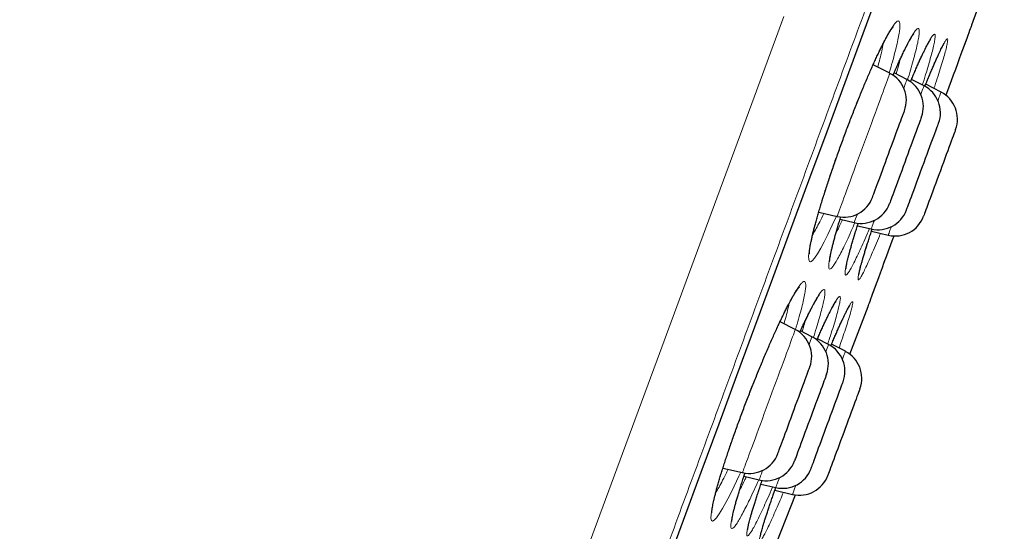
# Model space of a CAD drawing. Header units: millimetres. Extents: x 8 to 969, y 12 to 960.
# Tile 344 of 350: x 700 to 717, y 799 to 807. Entities that reach past the tile are written whole.
import ezdxf

# ---------------------------------------------------------------- set-up
doc = ezdxf.new("R2010")
doc.units = ezdxf.units.MM

msp = doc.modelspace()

# ---------------------------------------------------------------- linework, layer by layer
at = {"color": 7, "linetype": 'Continuous', "lineweight": 30}
for p, q in [((716.189, 807.022), (716.474, 807.817)), ((714.834, 806.222), (714.557, 806.364)), ((715.115, 806.118), (714.903, 806.228)), ((715.397, 806.014), (715.19, 806.121)), ((715.678, 805.91), (715.425, 806.041)), ((713.658, 803.929), (713.962, 803.858)), ((714.01, 803.809), (714.243, 803.754)), ((714.298, 803.703), (714.525, 803.65)), ((714.529, 803.611), (714.806, 803.546)), ((714.172, 801.579), (714.472, 802.369)), ((713.271, 801.986), (713.019, 802.116)), ((713.546, 801.866), (713.357, 801.963)), ((713.82, 801.741), (713.637, 801.835)), ((714.098, 801.627), (713.869, 801.744)), ((712.076, 799.698), (712.399, 799.622)), ((712.423, 799.561), (712.674, 799.502)), ((712.704, 799.434), (712.948, 799.376)), ((712.933, 799.331), (713.226, 799.262))]:
    msp.add_line(p, q, dxfattribs=at)
at = {"color": 252, "linetype": 'Continuous', "lineweight": 0, "flags": 128}
for points in [[(711.13, 798.041), (711.421, 798.831), (711.714, 799.625), (712.009, 800.423), (712.304, 801.225), (712.601, 802.029), (712.899, 802.835), (713.197, 803.644), (713.495, 804.453), (713.794, 805.263), (714.093, 806.072), (714.391, 806.882), (714.689, 807.69)], [(705.201, 785.795), (705.631, 786.959), (706.073, 788.158), (706.52, 789.37), (706.978, 790.612), (707.447, 791.882), (707.925, 793.178), (708.42, 794.521), (708.924, 795.887), (709.435, 797.271), (709.951, 798.671), (710.473, 800.086), (710.989, 801.485), (711.509, 802.893), (712.03, 804.305), (712.552, 805.721), (713.083, 807.162)], [(715.759, 805.858), (715.789, 805.939), (715.828, 806.043), (715.864, 806.143), (715.9, 806.238), (715.933, 806.329), (715.965, 806.416), (715.995, 806.498), (716.024, 806.574), (716.05, 806.645), (716.074, 806.71), (716.096, 806.77), (716.115, 806.823), (716.133, 806.871), (716.148, 806.912), (716.161, 806.947), (716.171, 806.975), (716.179, 806.997), (716.185, 807.012), (716.188, 807.02), (716.189, 807.022)], [(713.949, 803.861), (713.881, 803.711), (713.809, 803.559), (713.748, 803.436), (713.691, 803.331), (713.637, 803.239), (713.59, 803.169), (713.552, 803.125), (713.523, 803.106), (713.503, 803.112), (713.492, 803.143), (713.491, 803.199), (713.499, 803.279), (713.517, 803.382), (713.544, 803.507), (713.58, 803.652), (713.624, 803.815), (713.676, 803.994), (713.736, 804.188), (713.801, 804.392), (713.873, 804.606), (713.949, 804.826), (714.028, 805.048), (714.111, 805.272), (714.195, 805.493), (714.28, 805.709), (714.364, 805.917), (714.446, 806.115), (714.526, 806.3), (714.587, 806.434), (714.644, 806.558), (714.699, 806.672), (714.75, 806.772), (714.75, 806.772)], [(714.398, 805.04), (714.431, 805.129), (714.463, 805.218), (714.496, 805.306), (714.528, 805.392), (714.559, 805.477), (714.589, 805.558), (714.618, 805.637), (714.646, 805.713), (714.672, 805.784), (714.697, 805.852), (714.72, 805.914), (714.741, 805.972), (714.761, 806.024), (714.778, 806.071), (714.793, 806.112), (714.806, 806.146), (714.816, 806.175), (714.824, 806.196), (714.83, 806.211), (714.833, 806.22), (714.834, 806.222)], [(715.115, 806.118), (715.115, 806.118), (715.113, 806.113), (715.109, 806.101), (715.102, 806.082), (715.093, 806.057), (715.081, 806.026), (715.067, 805.988), (715.063, 805.977)], [(715.345, 805.873), (715.356, 805.904), (715.369, 805.939), (715.379, 805.967), (715.387, 805.989), (715.393, 806.004), (715.396, 806.012), (715.397, 806.014)], [(715.678, 805.91), (715.678, 805.91), (715.676, 805.905), (715.672, 805.893), (715.665, 805.875), (715.656, 805.85), (715.644, 805.818), (715.63, 805.781), (715.626, 805.769)], [(713.962, 803.858), (713.962, 803.86), (713.965, 803.868), (713.971, 803.883), (713.979, 803.905), (713.989, 803.933), (714.002, 803.968), (714.017, 804.009), (714.035, 804.055), (714.054, 804.108), (714.075, 804.165), (714.098, 804.228), (714.123, 804.295), (714.149, 804.367), (714.177, 804.442), (714.206, 804.521), (714.237, 804.603), (714.268, 804.687), (714.299, 804.774), (714.332, 804.862), (714.365, 804.95), (714.398, 805.04)], [(714.295, 803.895), (714.291, 803.884), (714.277, 803.846), (714.265, 803.815), (714.256, 803.79), (714.249, 803.771), (714.245, 803.759), (714.243, 803.754), (714.243, 803.754)], [(714.525, 803.65), (714.525, 803.652), (714.528, 803.66), (714.534, 803.676), (714.542, 803.697), (714.552, 803.726), (714.565, 803.76), (714.577, 803.791)], [(714.858, 803.687), (714.854, 803.676), (714.84, 803.638), (714.828, 803.607), (714.819, 803.582), (714.812, 803.563), (714.808, 803.552), (714.806, 803.546), (714.806, 803.546)], [(714.472, 802.369), (714.473, 802.371), (714.476, 802.38), (714.482, 802.395), (714.49, 802.416), (714.5, 802.445), (714.513, 802.479), (714.528, 802.521), (714.546, 802.568), (714.566, 802.622), (714.587, 802.681), (714.612, 802.746), (714.638, 802.817), (714.666, 802.894), (714.696, 802.975), (714.728, 803.062), (714.762, 803.153), (714.797, 803.249), (714.834, 803.349), (714.872, 803.452), (714.902, 803.533)], [(712.369, 799.629), (712.339, 799.563), (712.261, 799.397), (712.188, 799.25), (712.126, 799.13), (712.069, 799.029), (712.015, 798.941), (711.969, 798.877), (711.932, 798.837), (711.904, 798.822), (711.886, 798.833), (711.877, 798.868), (711.879, 798.928), (711.891, 799.012), (711.912, 799.118), (711.943, 799.246), (711.982, 799.393), (712.031, 799.558), (712.087, 799.739), (712.151, 799.934), (712.221, 800.139), (712.296, 800.352), (712.377, 800.571), (712.46, 800.793), (712.546, 801.015), (712.634, 801.234), (712.722, 801.448), (712.809, 801.653), (712.894, 801.848), (712.976, 802.029), (713.038, 802.161), (713.097, 802.282), (713.153, 802.393), (713.204, 802.49), (713.204, 802.49)], [(712.759, 800.599), (712.792, 800.687), (712.825, 800.777), (712.858, 800.866), (712.891, 800.955), (712.923, 801.043), (712.955, 801.13), (712.987, 801.215), (713.017, 801.298), (713.047, 801.378), (713.075, 801.454), (713.102, 801.527), (713.127, 801.596), (713.151, 801.66), (713.173, 801.719), (713.193, 801.773), (713.21, 801.821), (713.226, 801.864), (713.24, 801.901), (713.251, 801.931), (713.26, 801.955), (713.266, 801.972), (713.27, 801.982), (713.271, 801.986), (713.271, 801.986)], [(713.776, 801.621), (713.787, 801.65), (713.798, 801.681), (713.807, 801.706), (713.814, 801.724), (713.818, 801.736), (713.82, 801.74), (713.82, 801.741)], [(714.098, 801.627), (714.097, 801.624), (714.094, 801.615), (714.088, 801.599), (714.079, 801.576), (714.069, 801.547), (714.056, 801.512), (714.05, 801.496)], [(712.399, 799.622), (712.399, 799.623), (712.402, 799.629), (712.406, 799.642), (712.414, 799.662), (712.423, 799.688), (712.436, 799.721), (712.45, 799.76), (712.466, 799.805), (712.485, 799.855), (712.506, 799.911), (712.528, 799.973), (712.553, 800.038), (712.579, 800.109), (712.606, 800.183), (712.635, 800.261), (712.665, 800.342), (712.695, 800.425), (712.727, 800.511), (712.759, 800.599)], [(712.732, 799.659), (712.726, 799.641), (712.711, 799.602), (712.699, 799.569), (712.689, 799.542), (712.682, 799.522), (712.677, 799.509), (712.675, 799.502), (712.674, 799.502)], [(712.948, 799.376), (712.948, 799.377), (712.95, 799.382), (712.955, 799.394), (712.961, 799.413), (712.971, 799.438), (712.982, 799.47), (712.997, 799.508), (713.008, 799.539)], [(713.281, 799.414), (713.28, 799.409), (713.265, 799.369), (713.252, 799.335), (713.242, 799.307), (713.234, 799.286), (713.229, 799.272), (713.226, 799.264), (713.226, 799.262)]]:
    msp.add_lwpolyline(points, dxfattribs=at)
at = {"color": 7, "linetype": 'Continuous', "lineweight": 30, "flags": 128}
for points in [[(711.133, 798.045), (711.424, 798.835), (711.717, 799.629), (712.011, 800.426), (712.306, 801.227), (712.603, 802.031), (712.9, 802.837), (713.198, 803.644), (713.496, 804.453), (713.795, 805.262), (714.094, 806.071), (714.392, 806.88), (714.69, 807.688)], [(715.759, 805.858), (715.772, 805.893), (715.811, 805.999), (715.849, 806.101), (715.885, 806.199), (715.92, 806.293), (715.953, 806.382), (715.984, 806.466), (716.013, 806.544), (716.04, 806.618), (716.065, 806.686), (716.088, 806.747), (716.108, 806.803), (716.126, 806.853), (716.142, 806.896), (716.156, 806.933), (716.167, 806.964), (716.176, 806.987), (716.182, 807.004), (716.186, 807.015), (716.187, 807.018)], [(714.81, 804.888), (714.835, 804.957), (714.86, 805.025), (714.885, 805.093), (714.909, 805.158), (714.932, 805.221), (714.954, 805.28), (714.975, 805.336), (714.994, 805.388), (715.012, 805.435), (715.027, 805.477), (715.041, 805.514), (715.052, 805.545), (715.061, 805.569), (715.068, 805.587), (715.072, 805.599), (715.074, 805.604), (715.074, 805.604)], [(715.355, 805.5), (715.355, 805.499), (715.352, 805.49), (715.346, 805.475), (715.338, 805.454), (715.328, 805.426), (715.316, 805.393), (715.301, 805.353), (715.285, 805.309), (715.266, 805.259), (715.246, 805.205), (715.225, 805.147), (715.202, 805.086), (715.179, 805.022), (715.154, 804.955), (715.129, 804.888), (715.104, 804.819), (715.078, 804.749), (715.053, 804.68), (715.028, 804.613), (715.003, 804.546), (714.98, 804.482), (714.957, 804.421), (714.936, 804.363), (714.916, 804.309), (714.898, 804.259), (714.881, 804.215), (714.867, 804.175), (714.854, 804.142), (714.844, 804.114), (714.836, 804.093), (714.831, 804.078), (714.827, 804.069), (714.827, 804.068)], [(715.372, 804.68), (715.398, 804.749), (715.423, 804.818), (715.448, 804.885), (715.472, 804.95), (715.495, 805.013), (715.517, 805.073), (715.538, 805.129), (715.557, 805.181), (715.575, 805.228), (715.59, 805.27), (715.603, 805.306), (715.615, 805.337), (715.624, 805.362), (715.631, 805.38), (715.635, 805.391), (715.637, 805.396), (715.637, 805.397)], [(715.918, 805.293), (715.918, 805.291), (715.914, 805.283), (715.909, 805.268), (715.901, 805.246), (715.891, 805.219), (715.878, 805.185), (715.864, 805.146), (715.848, 805.101), (715.829, 805.051), (715.809, 804.997), (715.788, 804.94), (715.765, 804.878), (715.742, 804.814), (715.717, 804.748), (715.692, 804.68), (715.667, 804.611), (715.641, 804.542), (715.616, 804.473), (715.591, 804.405), (715.566, 804.339), (715.543, 804.274), (715.52, 804.213), (715.499, 804.155), (715.479, 804.101), (715.46, 804.052), (715.444, 804.007), (715.429, 803.968), (715.417, 803.934), (715.407, 803.906), (715.399, 803.885), (715.393, 803.87), (715.39, 803.862), (715.39, 803.86)], [(714.545, 804.171), (714.545, 804.172), (714.547, 804.177), (714.552, 804.188), (714.558, 804.206), (714.567, 804.231), (714.579, 804.262), (714.592, 804.298), (714.608, 804.34), (714.625, 804.387), (714.644, 804.439), (714.665, 804.495), (714.687, 804.555), (714.71, 804.618), (714.734, 804.683), (714.759, 804.75), (714.784, 804.819), (714.81, 804.888)], [(715.108, 803.964), (715.108, 803.964), (715.11, 803.969), (715.114, 803.981), (715.121, 803.999), (715.13, 804.023), (715.142, 804.054), (715.155, 804.091), (715.17, 804.133), (715.188, 804.18), (715.207, 804.232), (715.228, 804.288), (715.25, 804.347), (715.273, 804.41), (715.297, 804.475), (715.322, 804.543), (715.347, 804.611), (715.372, 804.68)], [(714.474, 802.373), (714.475, 802.377), (714.479, 802.387), (714.485, 802.404), (714.494, 802.428), (714.505, 802.458), (714.519, 802.495), (714.535, 802.538), (714.553, 802.588), (714.574, 802.644), (714.597, 802.706), (714.622, 802.773), (714.649, 802.847), (714.678, 802.926), (714.709, 803.01), (714.741, 803.099), (714.776, 803.192), (714.812, 803.29), (714.85, 803.392), (714.889, 803.498), (714.902, 803.533)], [(713.201, 800.528), (713.226, 800.596), (713.252, 800.665), (713.277, 800.735), (713.303, 800.803), (713.327, 800.87), (713.351, 800.935), (713.374, 800.997), (713.396, 801.056), (713.416, 801.111), (713.435, 801.162), (713.452, 801.208), (713.467, 801.249), (713.48, 801.285), (713.491, 801.314), (713.5, 801.337), (713.506, 801.354), (713.51, 801.365), (713.511, 801.368), (713.511, 801.368)], [(713.787, 801.248), (713.786, 801.245), (713.782, 801.236), (713.776, 801.22), (713.768, 801.197), (713.757, 801.169), (713.745, 801.134), (713.73, 801.094), (713.713, 801.048), (713.694, 800.998), (713.674, 800.943), (713.653, 800.885), (713.63, 800.823), (713.606, 800.759), (713.581, 800.692), (713.556, 800.624), (713.531, 800.555), (713.505, 800.486), (713.48, 800.417), (713.455, 800.349), (713.431, 800.283), (713.407, 800.219), (713.385, 800.159), (713.364, 800.101), (713.344, 800.048), (713.326, 799.999), (713.31, 799.955), (713.296, 799.917), (713.284, 799.884), (713.274, 799.858), (713.266, 799.837), (713.261, 799.824), (713.258, 799.816), (713.258, 799.815)], [(713.728, 800.221), (713.753, 800.289), (713.778, 800.357), (713.803, 800.427), (713.829, 800.496), (713.854, 800.564), (713.879, 800.631), (713.902, 800.695), (713.925, 800.757), (713.947, 800.816), (713.967, 800.871), (713.986, 800.921), (714.003, 800.967), (714.018, 801.007), (714.03, 801.042), (714.041, 801.071), (714.05, 801.094), (714.056, 801.11), (714.059, 801.12), (714.06, 801.123)], [(714.338, 801.009), (714.338, 801.009), (714.336, 801.003), (714.331, 800.99), (714.324, 800.972), (714.315, 800.946), (714.303, 800.915), (714.29, 800.878), (714.274, 800.835), (714.256, 800.787), (714.237, 800.735), (714.216, 800.679), (714.194, 800.619), (714.171, 800.556), (714.147, 800.49), (714.122, 800.423), (714.096, 800.354), (714.071, 800.285), (714.045, 800.216), (714.02, 800.147), (713.995, 800.08), (713.971, 800.015), (713.948, 799.953), (713.926, 799.894), (713.906, 799.838), (713.887, 799.787), (713.87, 799.74), (713.855, 799.699), (713.841, 799.663), (713.83, 799.633), (713.821, 799.609), (713.815, 799.591), (713.811, 799.58), (713.809, 799.576), (713.809, 799.576)], [(712.983, 799.936), (712.983, 799.936), (712.985, 799.943), (712.99, 799.955), (712.997, 799.975), (713.007, 800.001), (713.018, 800.033), (713.032, 800.07), (713.048, 800.113), (713.066, 800.161), (713.085, 800.214), (713.106, 800.271), (713.129, 800.331), (713.152, 800.394), (713.176, 800.46), (713.201, 800.528)], [(713.532, 799.69), (713.532, 799.691), (713.535, 799.698), (713.54, 799.712), (713.547, 799.732), (713.557, 799.758), (713.569, 799.79), (713.583, 799.829), (713.599, 799.872), (713.617, 799.921), (713.636, 799.974), (713.657, 800.031), (713.68, 800.092), (713.703, 800.155), (713.728, 800.221)], [(712.722, 797.852), (712.884, 798.261), (713.274, 799.254)]]:
    msp.add_lwpolyline(points, dxfattribs=at)
at = {"color": 7, "linetype": 'Continuous', "lineweight": 30}
for centre, start, end in [((715.718, 807.191), 339.7512, 340.2248), ((714.605, 805.777), 339.7512, 62.7512), ((714.886, 805.674), 339.7512, 62.7512), ((715.168, 805.57), 339.7512, 62.7512), ((715.449, 805.466), 339.7512, 62.7512), ((714.076, 804.344), 256.7512, 339.7512), ((714.358, 804.241), 256.7512, 339.7512), ((714.639, 804.137), 256.7512, 339.7512), ((714.921, 804.033), 256.7512, 339.7512), ((714.005, 802.546), 339.2777, 339.7512), ((713.042, 801.542), 339.7512, 62.7512), ((713.318, 801.421), 339.7512, 62.7512), ((713.591, 801.296), 339.7512, 62.7512), ((713.869, 801.182), 339.7512, 62.7512), ((712.514, 800.109), 256.7512, 339.7512), ((712.789, 799.988), 256.7512, 339.7512), ((713.063, 799.863), 256.7512, 339.7512), ((713.34, 799.749), 256.7512, 339.7512)]:
    msp.add_arc(centre, 0.5, start, end, dxfattribs=at)
at = {"color": 252, "linetype": 'Continuous', "lineweight": 0}
msp.add_arc((642.137, 828.141), 76.09, 339.69913, 339.79901, dxfattribs=at)
for points, knots in [([(700.908, 845.687), (700.905, 845.681), (700.901, 845.669), (700.866, 845.575), (700.811, 845.424), (700.732, 845.212), (700.633, 844.942), (700.512, 844.616), (700.372, 844.235), (700.211, 843.798), (700.028, 843.303), (699.824, 842.75), (699.598, 842.138), (699.353, 841.473), (699.088, 840.755), (698.806, 839.99), (698.508, 839.181), (698.194, 838.331), (697.864, 837.436), (697.516, 836.492), (697.15, 835.5), (696.766, 834.461), (696.369, 833.383), (695.957, 832.268), (695.536, 831.125), (695.105, 829.957), (694.666, 828.767), (694.217, 827.55), (693.756, 826.301), (693.284, 825.021), (692.801, 823.713), (692.312, 822.386), (691.817, 821.044), (691.32, 819.697), (690.822, 818.348), (690.325, 816.999), (689.825, 815.645), (689.322, 814.281), (688.816, 812.908), (688.307, 811.53), (687.801, 810.157), (687.297, 808.792), (686.801, 807.446), (686.312, 806.12), (685.831, 804.818), (685.358, 803.534), (684.888, 802.262), (684.425, 801.005), (683.968, 799.767), (683.521, 798.557), (683.086, 797.377), (682.665, 796.236), (682.26, 795.137), (681.87, 794.08), (681.494, 793.06), (681.13, 792.075), (680.78, 791.125), (680.444, 790.215), (680.126, 789.351), (679.825, 788.536), (679.544, 787.775), (679.284, 787.069), (679.043, 786.417), (678.822, 785.818), (678.62, 785.269), (678.436, 784.771), (678.273, 784.328), (678.131, 783.943), (678.01, 783.616), (677.912, 783.35), (677.836, 783.145), (677.782, 782.999), (677.75, 782.911), (677.743, 782.891), (677.743, 782.891), (677.743, 782.891)], [0, 0, 0, 0, 0.014, 0.028, 0.0419999, 0.0559999, 0.0699998, 0.0837499, 0.0974999, 0.1112499, 0.1249999, 0.1389999, 0.1529999, 0.1669998, 0.1809998, 0.1949997, 0.2087498, 0.2224998, 0.2362498, 0.2499999, 0.2639998, 0.2779998, 0.2919997, 0.3059997, 0.3199996, 0.3337496, 0.3474997, 0.3612497, 0.3749997, 0.3889997, 0.4029997, 0.4169997, 0.4309996, 0.4449996, 0.4587496, 0.4724996, 0.4862496, 0.4999997, 0.5139997, 0.5279995, 0.5419995, 0.5559995, 0.5699995, 0.5837495, 0.5974995, 0.6112495, 0.6249995, 0.6389995, 0.6529995, 0.6669995, 0.6809995, 0.6949994, 0.7087493, 0.7224994, 0.7362494, 0.7499994, 0.7639994, 0.7779994, 0.7919994, 0.8059993, 0.8199993, 0.8337493, 0.8474993, 0.8612494, 0.8749993, 0.8889993, 0.9029993, 0.9169993, 0.9309992, 0.9449992, 0.9587492, 0.9724992, 0.9862492, 0.9999993, 1, 1, 1, 1]), ([(725.422, 837.075), (725.42, 837.069), (725.415, 837.058), (725.38, 836.962), (725.324, 836.809), (725.245, 836.595), (725.144, 836.322), (725.022, 835.991), (724.88, 835.606), (724.717, 835.163), (724.532, 834.662), (724.325, 834.103), (724.097, 833.484), (723.849, 832.81), (723.581, 832.083), (723.295, 831.309), (722.993, 830.491), (722.676, 829.63), (722.341, 828.724), (721.989, 827.769), (721.619, 826.765), (721.231, 825.713), (720.828, 824.622), (720.412, 823.494), (719.985, 822.337), (719.549, 821.155), (719.105, 819.951), (718.65, 818.719), (718.184, 817.454), (717.706, 816.159), (717.218, 814.835), (716.722, 813.493), (716.221, 812.134), (715.718, 810.771), (715.215, 809.405), (714.711, 808.04), (714.206, 806.67), (713.696, 805.289), (713.184, 803.9), (712.669, 802.505), (712.157, 801.115), (711.647, 799.734), (711.144, 798.371), (710.649, 797.03), (710.163, 795.712), (709.684, 794.412), (709.209, 793.125), (708.74, 791.853), (708.277, 790.6), (707.825, 789.375), (707.385, 788.18), (706.959, 787.026), (706.549, 785.913), (706.154, 784.843), (705.773, 783.812), (705.405, 782.814), (705.051, 781.853), (704.711, 780.932), (704.389, 780.058), (704.084, 779.233), (703.8, 778.462), (703.536, 777.748), (703.293, 777.089), (703.069, 776.482), (702.864, 775.926), (702.679, 775.423), (702.513, 774.974), (702.369, 774.584), (702.247, 774.253), (702.148, 773.984), (702.071, 773.776), (702.017, 773.629), (701.983, 773.537), (701.979, 773.525), (701.977, 773.52)], [0, 0, 0, 0, 0.014, 0.028, 0.042, 0.056, 0.0699999, 0.08375, 0.0975, 0.11125, 0.125, 0.139, 0.153, 0.167, 0.1809999, 0.1949999, 0.2087499, 0.2225, 0.23625, 0.25, 0.264, 0.278, 0.292, 0.306, 0.3199999, 0.33375, 0.3475, 0.36125, 0.375, 0.389, 0.4029999, 0.4169999, 0.4309999, 0.4449999, 0.4587499, 0.4725, 0.48625, 0.5, 0.5139999, 0.5279999, 0.542, 0.556, 0.5699999, 0.5837499, 0.5974999, 0.61125, 0.625, 0.639, 0.653, 0.6669999, 0.6809999, 0.6949999, 0.7087499, 0.7225, 0.73625, 0.75, 0.764, 0.778, 0.7919999, 0.8059999, 0.8199999, 0.8337499, 0.8475, 0.8612499, 0.875, 0.889, 0.903, 0.9169999, 0.9309999, 0.9449999, 0.9587499, 0.9724999, 0.98625, 1, 1, 1, 1]), ([(714.75, 806.772), (714.77, 806.809), (714.809, 806.883), (714.86, 806.967), (714.904, 807.032), (714.941, 807.074), (714.97, 807.091), (714.99, 807.084), (715, 807.051), (715, 806.993), (714.991, 806.911), (714.973, 806.806), (714.945, 806.68), (714.908, 806.533), (714.867, 806.383), (714.836, 806.275), (714.822, 806.228)], [0, 0, 0, 0, 0.07023, 0.140665, 0.210896, 0.28412, 0.357577, 0.430802, 0.503964, 0.577359, 0.650524, 0.723843, 0.797397, 0.870716, 0.943754, 1, 1, 1, 1]), ([(715.085, 806.628), (715.104, 806.666), (715.142, 806.743), (715.191, 806.831), (715.234, 806.901), (715.269, 806.946), (715.295, 806.968), (715.313, 806.964), (715.32, 806.935), (715.319, 806.881), (715.308, 806.803), (715.288, 806.702), (715.258, 806.579), (715.22, 806.436), (715.176, 806.281), (715.141, 806.167), (715.125, 806.113)], [0, 0, 0, 0, 0.069924, 0.140054, 0.209978, 0.28243, 0.355114, 0.427567, 0.499944, 0.572552, 0.644932, 0.71747, 0.790239, 0.862776, 0.93505, 1, 1, 1, 1]), ([(715.351, 806.492), (715.362, 806.514), (715.383, 806.56), (715.421, 806.638), (715.463, 806.72), (715.504, 806.794), (715.537, 806.844), (715.561, 806.869), (715.576, 806.869), (715.582, 806.845), (715.579, 806.794), (715.566, 806.72), (715.543, 806.622), (715.512, 806.502), (715.472, 806.362), (715.425, 806.205), (715.388, 806.087), (715.369, 806.028)], [0, 0, 0, 0, 0.037976, 0.075956, 0.146938, 0.218146, 0.289123, 0.360193, 0.431483, 0.502546, 0.573825, 0.645329, 0.716604, 0.787766, 0.859154, 0.930311, 1, 1, 1, 1]), ([(715.562, 806.366), (715.572, 806.391), (715.594, 806.44), (715.631, 806.524), (715.673, 806.613), (715.713, 806.695), (715.746, 806.753), (715.77, 806.787), (715.784, 806.795), (715.79, 806.779), (715.785, 806.737), (715.772, 806.671), (715.75, 806.581), (715.718, 806.468), (715.678, 806.335), (715.63, 806.181), (715.59, 806.058), (715.565, 805.983), (715.561, 805.971)], [0, 0, 0, 0, 0.038057, 0.076112, 0.145879, 0.215866, 0.285627, 0.35546, 0.425512, 0.495339, 0.565372, 0.63563, 0.70566, 0.775589, 0.845742, 0.915669, 0.985564, 1, 1, 1, 1]), ([(714.633, 806.325), (714.645, 806.371), (714.671, 806.468), (714.701, 806.594), (714.719, 806.679), (714.725, 806.715), (714.725, 806.718)], [0, 0, 0, 0, 0.297107, 0.62816, 0.960293, 1, 1, 1, 1]), ([(714.884, 806.188), (714.898, 806.221), (714.932, 806.299), (714.983, 806.412), (715.036, 806.528), (715.069, 806.595), (715.085, 806.628)], [0, 0, 0, 0, 0.192919, 0.462291, 0.731657, 1, 1, 1, 1]), ([(714.937, 806.21), (714.938, 806.211), (714.954, 806.266), (714.977, 806.35), (714.995, 806.422), (715.003, 806.452)], [0, 0, 0, 0, 0.0165057, 0.5923154, 1, 1, 1, 1]), ([(715.172, 806.08), (715.189, 806.121), (715.231, 806.22), (715.291, 806.359), (715.331, 806.448), (715.351, 806.492)], [0, 0, 0, 0, 0.266513, 0.633255, 1, 1, 1, 1]), ([(715.411, 806.006), (715.419, 806.027), (715.451, 806.105), (715.502, 806.228), (715.542, 806.32), (715.562, 806.366)], [0, 0, 0, 0, 0.152608, 0.576316, 1, 1, 1, 1]), ([(713.557, 803.551), (713.56, 803.556), (713.578, 803.585), (713.617, 803.657), (713.676, 803.771), (713.718, 803.857), (713.742, 803.909), (713.742, 803.909)], [0, 0, 0, 0, 0.053203, 0.358648, 0.664097, 0.993891, 1, 1, 1, 1]), ([(714.254, 803.754), (714.234, 803.707), (714.189, 803.603), (714.126, 803.464), (714.064, 803.334), (714.008, 803.223), (713.957, 803.129), (713.913, 803.056), (713.876, 803.008), (713.849, 802.985), (713.831, 802.987), (713.823, 803.013), (713.824, 803.066), (713.834, 803.142), (713.853, 803.242), (713.882, 803.364), (713.92, 803.505), (713.966, 803.666), (714.001, 803.783), (714.021, 803.849), (714.022, 803.851)], [0, 0, 0, 0, 0.047469, 0.10717, 0.162498, 0.217827, 0.277986, 0.338334, 0.398486, 0.458367, 0.518437, 0.578314, 0.638359, 0.698594, 0.758637, 0.818457, 0.878465, 0.938284, 0.998143, 1, 1, 1, 1]), ([(713.941, 803.572), (713.957, 803.605), (713.99, 803.673), (714.028, 803.756), (714.048, 803.8)], [0, 0, 0, 0, 0.472332, 1, 1, 1, 1]), ([(714.494, 803.657), (714.48, 803.622), (714.442, 803.531), (714.383, 803.398), (714.321, 803.259), (714.264, 803.139), (714.214, 803.04), (714.172, 802.965), (714.139, 802.913), (714.114, 802.887), (714.098, 802.885), (714.092, 802.909), (714.095, 802.957), (714.108, 803.031), (714.129, 803.127), (714.16, 803.245), (714.199, 803.384), (714.247, 803.543), (714.285, 803.665), (714.308, 803.737), (714.311, 803.746)], [0, 0, 0, 0, 0.035799, 0.092302, 0.152126, 0.212143, 0.27197, 0.331778, 0.391777, 0.451587, 0.511541, 0.571685, 0.631639, 0.691544, 0.75164, 0.811546, 0.871516, 0.931674, 0.991644, 1, 1, 1, 1]), ([(714.678, 803.576), (714.672, 803.562), (714.643, 803.49), (714.593, 803.372), (714.531, 803.226), (714.475, 803.099), (714.426, 802.992), (714.385, 802.909), (714.352, 802.849), (714.327, 802.814), (714.312, 802.804), (714.306, 802.82), (714.31, 802.86), (714.323, 802.925), (714.345, 803.013), (714.376, 803.124), (714.415, 803.256), (714.463, 803.409), (714.505, 803.541), (714.534, 803.626), (714.541, 803.649)], [0, 0, 0, 0, 0.014882, 0.071829, 0.132075, 0.192515, 0.252765, 0.312994, 0.373415, 0.433644, 0.493987, 0.554522, 0.614865, 0.675206, 0.735741, 0.796082, 0.856471, 0.917054, 0.977443, 1, 1, 1, 1]), ([(713.204, 802.49), (713.224, 802.525), (713.263, 802.596), (713.314, 802.676), (713.357, 802.736), (713.393, 802.773), (713.42, 802.786), (713.438, 802.774), (713.446, 802.737), (713.443, 802.675), (713.431, 802.59), (713.409, 802.482), (713.378, 802.352), (713.337, 802.203), (713.301, 802.079), (713.277, 802.001), (713.271, 801.985)], [0, 0, 0, 0, 0.072775, 0.145763, 0.218541, 0.294595, 0.370893, 0.446949, 0.522903, 0.599101, 0.675059, 0.751139, 0.827463, 0.903543, 0.979307, 1, 1, 1, 1]), ([(713.537, 802.34), (713.556, 802.377), (713.594, 802.45), (713.642, 802.533), (713.684, 802.598), (713.718, 802.638), (713.743, 802.655), (713.758, 802.647), (713.763, 802.613), (713.759, 802.555), (713.744, 802.473), (713.72, 802.368), (713.687, 802.242), (713.645, 802.096), (713.605, 801.965), (713.577, 801.878), (713.568, 801.852)], [0, 0, 0, 0, 0.072222, 0.144655, 0.216879, 0.291915, 0.36719, 0.442226, 0.517153, 0.592319, 0.667247, 0.742308, 0.817607, 0.892667, 0.967434, 1, 1, 1, 1]), ([(713.084, 802.082), (713.089, 802.1), (713.109, 802.169), (713.135, 802.271), (713.158, 802.364), (713.165, 802.406), (713.167, 802.414)], [0, 0, 0, 0, 0.131402, 0.512051, 0.893916, 1, 1, 1, 1]), ([(713.795, 802.182), (713.805, 802.204), (713.826, 802.247), (713.863, 802.321), (713.905, 802.4), (713.946, 802.47), (713.978, 802.516), (714, 802.536), (714.013, 802.532), (714.017, 802.504), (714.01, 802.449), (713.994, 802.372), (713.969, 802.271), (713.934, 802.148), (713.89, 802.005), (713.847, 801.871), (713.816, 801.78), (713.806, 801.748)], [0, 0, 0, 0, 0.0385762, 0.0771509, 0.1506068, 0.2242911, 0.2977401, 0.3712682, 0.4450261, 0.5185475, 0.5922641, 0.6662131, 0.7399275, 0.8134916, 0.8872909, 0.9608531, 1, 1, 1, 1]), ([(714.005, 802.057), (714.016, 802.08), (714.037, 802.126), (714.074, 802.206), (714.115, 802.29), (714.154, 802.366), (714.185, 802.419), (714.206, 802.446), (714.218, 802.449), (714.221, 802.428), (714.213, 802.38), (714.196, 802.309), (714.169, 802.214), (714.133, 802.098), (714.089, 801.96), (714.042, 801.821), (714.008, 801.721), (713.993, 801.68)], [0, 0, 0, 0, 0.038943, 0.077886, 0.150317, 0.222979, 0.295405, 0.367892, 0.440606, 0.513087, 0.585757, 0.658658, 0.731326, 0.803863, 0.876633, 0.949169, 1, 1, 1, 1]), ([(713.344, 801.936), (713.355, 801.96), (713.385, 802.028), (713.433, 802.131), (713.488, 802.243), (713.52, 802.308), (713.537, 802.34)], [0, 0, 0, 0, 0.149431, 0.43331, 0.717206, 1, 1, 1, 1]), ([(713.383, 801.95), (713.391, 801.976), (713.411, 802.042), (713.427, 802.098), (713.436, 802.133)], [0, 0, 0, 0, 0.388158, 1, 1, 1, 1]), ([(713.626, 801.811), (713.638, 801.841), (713.676, 801.926), (713.733, 802.052), (713.774, 802.139), (713.795, 802.182)], [0, 0, 0, 0, 0.204729, 0.602372, 1, 1, 1, 1]), ([(713.857, 801.716), (713.864, 801.733), (713.895, 801.807), (713.946, 801.923), (713.986, 802.012), (714.005, 802.057)], [0, 0, 0, 0, 0.127833, 0.56393, 1, 1, 1, 1]), ([(711.956, 799.287), (711.969, 799.31), (712, 799.362), (712.056, 799.467), (712.111, 799.574), (712.148, 799.651), (712.161, 799.678)], [0, 0, 0, 0, 0.2296228, 0.5197788, 0.8328374, 1, 1, 1, 1]), ([(712.667, 799.503), (712.66, 799.489), (712.627, 799.413), (712.571, 799.291), (712.501, 799.143), (712.439, 799.018), (712.382, 798.911), (712.332, 798.822), (712.288, 798.754), (712.253, 798.71), (712.228, 798.692), (712.212, 798.699), (712.205, 798.73), (712.209, 798.787), (712.223, 798.867), (712.246, 798.971), (712.279, 799.096), (712.321, 799.24), (712.371, 799.403), (712.411, 799.531), (712.437, 799.606), (712.441, 799.618)], [0, 0, 0, 0, 0.013517, 0.071401, 0.129101, 0.182607, 0.236111, 0.294247, 0.352566, 0.410695, 0.468558, 0.526603, 0.584464, 0.642458, 0.700638, 0.758633, 0.816386, 0.874324, 0.932077, 0.989861, 1, 1, 1, 1]), ([(712.345, 799.316), (712.352, 799.33), (712.379, 799.382), (712.418, 799.461), (712.451, 799.532), (712.46, 799.552)], [0, 0, 0, 0, 0.2015739, 0.7749283, 1, 1, 1, 1]), ([(712.898, 799.388), (712.896, 799.383), (712.869, 799.319), (712.82, 799.209), (712.752, 799.059), (712.689, 798.925), (712.632, 798.808), (712.582, 798.713), (712.541, 798.642), (712.508, 798.595), (712.485, 798.573), (712.471, 798.575), (712.467, 798.603), (712.473, 798.655), (712.489, 798.732), (712.514, 798.831), (712.548, 798.952), (712.591, 799.093), (712.643, 799.254), (712.688, 799.389), (712.717, 799.475), (712.725, 799.496)], [0, 0, 0, 0, 0.004882, 0.059371, 0.113859, 0.17154, 0.229407, 0.28709, 0.344754, 0.402602, 0.460268, 0.518032, 0.57598, 0.633744, 0.691484, 0.749408, 0.807148, 0.864909, 0.922856, 0.980615, 1, 1, 1, 1]), ([(713.076, 799.298), (713.058, 799.254), (713.016, 799.154), (712.954, 799.012), (712.892, 798.872), (712.836, 798.75), (712.787, 798.649), (712.747, 798.572), (712.716, 798.518), (712.694, 798.488), (712.681, 798.484), (712.678, 798.505), (712.685, 798.55), (712.702, 798.621), (712.728, 798.714), (712.763, 798.829), (712.807, 798.965), (712.859, 799.121), (712.907, 799.259), (712.939, 799.35), (712.949, 799.378)], [0, 0, 0, 0, 0.043004, 0.098117, 0.156412, 0.214893, 0.273191, 0.33147, 0.389932, 0.44821, 0.50658, 0.565137, 0.623506, 0.681855, 0.740388, 0.798737, 0.857118, 0.915685, 0.974068, 1, 1, 1, 1])]:
    msp.add_open_spline(points, degree=3, knots=knots, dxfattribs=at)
at = {"color": 7, "linetype": 'Continuous', "lineweight": 30}
for points, knots in [([(713.504, 803.239), (713.504, 803.239), (713.504, 803.238), (713.503, 803.242), (713.503, 803.251), (713.504, 803.266), (713.506, 803.288), (713.51, 803.317), (713.515, 803.353), (713.523, 803.395), (713.533, 803.444), (713.545, 803.499), (713.559, 803.561), (713.575, 803.627), (713.594, 803.698), (713.614, 803.774), (713.637, 803.855), (713.661, 803.938), (713.687, 804.026), (713.714, 804.116), (713.743, 804.209), (713.774, 804.305), (713.806, 804.405), (713.841, 804.507), (713.876, 804.612), (713.913, 804.719), (713.951, 804.828), (713.989, 804.937), (714.029, 805.047), (714.069, 805.156), (714.109, 805.264), (714.149, 805.371), (714.189, 805.477), (714.23, 805.58), (714.27, 805.683), (714.31, 805.784), (714.351, 805.883), (714.391, 805.981), (714.431, 806.077), (714.471, 806.17), (714.51, 806.259), (714.548, 806.345), (714.585, 806.427), (714.62, 806.504), (714.655, 806.576), (714.687, 806.643), (714.713, 806.695), (714.733, 806.734), (714.752, 806.771), (714.775, 806.813), (714.8, 806.857), (714.822, 806.896), (714.842, 806.928), (714.859, 806.952), (714.872, 806.97), (714.88, 806.981), (714.886, 806.988), (714.887, 806.988), (714.887, 806.988)], [0, 0, 0, 0, 0.00125, 0.012649, 0.025044, 0.038856, 0.053979, 0.070255, 0.087481, 0.105458, 0.124005, 0.142971, 0.162236, 0.181703, 0.201291, 0.220941, 0.24059, 0.260194, 0.279723, 0.29912, 0.318442, 0.337989, 0.357733, 0.377645, 0.397689, 0.417826, 0.438014, 0.458204, 0.478345, 0.4984, 0.518326, 0.538101, 0.557698, 0.577104, 0.59659, 0.616245, 0.636025, 0.655914, 0.675882, 0.695904, 0.715945, 0.735958, 0.755914, 0.775771, 0.795501, 0.815067, 0.834436, 0.844169, 0.854398, 0.873304, 0.892121, 0.910771, 0.929134, 0.947038, 0.962455, 0.976768, 0.98979, 1, 1, 1, 1]), ([(714.885, 806.187), (714.897, 806.214), (714.92, 806.269), (714.955, 806.347), (714.989, 806.422), (715.021, 806.492), (715.048, 806.549), (715.069, 806.593), (715.09, 806.634), (715.112, 806.678), (715.136, 806.725), (715.159, 806.766), (715.179, 806.801), (715.196, 806.83), (715.21, 806.85), (715.219, 806.864), (715.225, 806.872), (715.228, 806.874), (715.227, 806.874), (715.227, 806.874)], [0, 0, 0, 0, 0.068967, 0.1418, 0.214225, 0.286125, 0.357384, 0.404289, 0.44174, 0.511355, 0.580763, 0.649743, 0.717901, 0.784678, 0.849258, 0.903041, 0.951877, 0.995267, 1, 1, 1, 1]), ([(715.172, 806.079), (715.183, 806.105), (715.199, 806.143), (715.221, 806.194), (715.243, 806.246), (715.27, 806.308), (715.301, 806.379), (715.331, 806.445), (715.359, 806.506), (715.386, 806.562), (715.411, 806.613), (715.433, 806.658), (715.454, 806.697), (715.472, 806.73), (715.486, 806.755), (715.497, 806.772), (715.504, 806.782), (715.508, 806.788), (715.508, 806.788), (715.508, 806.788)], [0, 0, 0, 0, 0.0640066, 0.096774, 0.133721, 0.2035699, 0.2735891, 0.343853, 0.414279, 0.4847077, 0.5549179, 0.6246496, 0.6935395, 0.7610861, 0.8265733, 0.8816476, 0.931761, 0.9760696, 1, 1, 1, 1]), ([(715.411, 806.005), (715.416, 806.018), (715.424, 806.036), (715.437, 806.069), (715.456, 806.116), (715.483, 806.181), (715.514, 806.255), (715.544, 806.325), (715.573, 806.39), (715.599, 806.45), (715.624, 806.506), (715.647, 806.556), (715.668, 806.6), (715.687, 806.638), (715.703, 806.67), (715.716, 806.693), (715.725, 806.709), (715.731, 806.718), (715.733, 806.722), (715.733, 806.722), (715.733, 806.722)], [0, 0, 0, 0, 0.030025, 0.045473, 0.082186, 0.151726, 0.221469, 0.291511, 0.36179, 0.432204, 0.502578, 0.572696, 0.642301, 0.711024, 0.77835, 0.843521, 0.897585, 0.946044, 0.987965, 1, 1, 1, 1]), ([(713.837, 803.105), (713.837, 803.106), (713.837, 803.106), (713.837, 803.113), (713.838, 803.126), (713.84, 803.146), (713.844, 803.172), (713.85, 803.205), (713.858, 803.246), (713.868, 803.292), (713.881, 803.345), (713.895, 803.404), (713.912, 803.469), (713.931, 803.538), (713.952, 803.612), (713.974, 803.69), (713.998, 803.77), (714.015, 803.825), (714.023, 803.851)], [0, 0, 0, 0, 0.031733, 0.075172, 0.124224, 0.178543, 0.237523, 0.300342, 0.36615, 0.434202, 0.503884, 0.574716, 0.646315, 0.718386, 0.790686, 0.862995, 0.935144, 1, 1, 1, 1]), ([(714.107, 802.99), (714.107, 802.99), (714.107, 802.991), (714.108, 802.998), (714.109, 803.011), (714.112, 803.031), (714.117, 803.057), (714.124, 803.091), (714.133, 803.131), (714.144, 803.177), (714.158, 803.229), (714.173, 803.287), (714.191, 803.35), (714.21, 803.418), (714.232, 803.491), (714.255, 803.567), (714.281, 803.649), (714.3, 803.708), (714.31, 803.742), (714.312, 803.746)], [0, 0, 0, 0, 0.032487, 0.075995, 0.125353, 0.18017, 0.239617, 0.302654, 0.368286, 0.435679, 0.504186, 0.573332, 0.642782, 0.71225, 0.781475, 0.85042, 0.920282, 0.99094, 1, 1, 1, 1]), ([(714.321, 802.894), (714.321, 802.894), (714.321, 802.894), (714.322, 802.901), (714.324, 802.912), (714.327, 802.931), (714.333, 802.956), (714.34, 802.988), (714.35, 803.027), (714.362, 803.072), (714.377, 803.123), (714.393, 803.18), (714.412, 803.241), (714.432, 803.308), (714.454, 803.379), (714.478, 803.454), (714.504, 803.535), (714.525, 803.6), (714.539, 803.639), (714.542, 803.649)], [0, 0, 0, 0, 0.02597, 0.067948, 0.11629, 0.170557, 0.229759, 0.29268, 0.358176, 0.425343, 0.493515, 0.562226, 0.631135, 0.699976, 0.768341, 0.836984, 0.906476, 0.976699, 1, 1, 1, 1]), ([(711.891, 798.955), (711.891, 798.955), (711.892, 798.955), (711.891, 798.959), (711.892, 798.968), (711.893, 798.984), (711.895, 799.006), (711.9, 799.035), (711.906, 799.072), (711.915, 799.115), (711.925, 799.164), (711.939, 799.22), (711.954, 799.281), (711.972, 799.347), (711.992, 799.419), (712.014, 799.495), (712.037, 799.575), (712.063, 799.659), (712.091, 799.746), (712.12, 799.836), (712.151, 799.929), (712.183, 800.025), (712.217, 800.124), (712.253, 800.226), (712.29, 800.331), (712.328, 800.437), (712.368, 800.545), (712.408, 800.654), (712.45, 800.763), (712.491, 800.872), (712.533, 800.98), (712.575, 801.086), (712.617, 801.191), (712.659, 801.294), (712.701, 801.396), (712.743, 801.496), (712.785, 801.595), (712.827, 801.692), (712.868, 801.786), (712.909, 801.878), (712.949, 801.967), (712.988, 802.052), (713.026, 802.133), (713.063, 802.209), (713.098, 802.281), (713.131, 802.347), (713.161, 802.403), (713.184, 802.446), (713.205, 802.486), (713.228, 802.527), (713.252, 802.568), (713.275, 802.604), (713.294, 802.634), (713.31, 802.656), (713.321, 802.672), (713.329, 802.681), (713.333, 802.685), (713.333, 802.685), (713.333, 802.684)], [0, 0, 0, 0, 0.002083, 0.013527, 0.025995, 0.039884, 0.055077, 0.071412, 0.088684, 0.106694, 0.125264, 0.144249, 0.16353, 0.183012, 0.202621, 0.22229, 0.241965, 0.261598, 0.281158, 0.300622, 0.319956, 0.339452, 0.35915, 0.379023, 0.399036, 0.419154, 0.439332, 0.459529, 0.479688, 0.499768, 0.519731, 0.539551, 0.559196, 0.578654, 0.598077, 0.617701, 0.637455, 0.657321, 0.677273, 0.697286, 0.717325, 0.737347, 0.757318, 0.777199, 0.796956, 0.816554, 0.835957, 0.850738, 0.860968, 0.879826, 0.898573, 0.917122, 0.935338, 0.953032, 0.968061, 0.981903, 0.994405, 1, 1, 1, 1]), ([(713.345, 801.936), (713.349, 801.945), (713.366, 801.983), (713.394, 802.044), (713.429, 802.118), (713.462, 802.187), (713.493, 802.25), (713.518, 802.299), (713.541, 802.344), (713.563, 802.386), (713.587, 802.43), (713.609, 802.469), (713.628, 802.501), (713.644, 802.526), (713.656, 802.544), (713.665, 802.555), (713.67, 802.561), (713.67, 802.562), (713.67, 802.562)], [0, 0, 0, 0, 0.026574, 0.103233, 0.179484, 0.255196, 0.330254, 0.401118, 0.440495, 0.513512, 0.58625, 0.658432, 0.729585, 0.799038, 0.858734, 0.91388, 0.963573, 1, 1, 1, 1]), ([(713.626, 801.811), (713.636, 801.833), (713.647, 801.859), (713.664, 801.897), (713.683, 801.94), (713.711, 802.001), (713.743, 802.069), (713.773, 802.133), (713.801, 802.193), (713.828, 802.247), (713.852, 802.296), (713.875, 802.339), (713.895, 802.376), (713.912, 802.405), (713.925, 802.427), (713.935, 802.442), (713.941, 802.452), (713.945, 802.456), (713.944, 802.455), (713.944, 802.455)], [0, 0, 0, 0, 0.060043, 0.070822, 0.109708, 0.1832, 0.256858, 0.330767, 0.404823, 0.478848, 0.552612, 0.625805, 0.698021, 0.768673, 0.830096, 0.887204, 0.938811, 0.984116, 1, 1, 1, 1]), ([(713.875, 801.758), (713.881, 801.772), (713.898, 801.812), (713.926, 801.876), (713.957, 801.947), (713.987, 802.015), (714.015, 802.077), (714.042, 802.135), (714.067, 802.188), (714.089, 802.235), (714.11, 802.276), (714.128, 802.311), (714.142, 802.339), (714.154, 802.359), (714.161, 802.372), (714.166, 802.38), (714.167, 802.38), (714.167, 802.381)], [0, 0, 0, 0, 0.039644, 0.114703, 0.189973, 0.265561, 0.341391, 0.417345, 0.493216, 0.568759, 0.643668, 0.717486, 0.789574, 0.851472, 0.908219, 0.958361, 1, 1, 1, 1]), ([(713.857, 801.716), (713.862, 801.727), (713.868, 801.741), (713.874, 801.755), (713.875, 801.758)], [0, 0, 0, 0, 0.749436, 1, 1, 1, 1]), ([(712.222, 798.813), (712.222, 798.813), (712.222, 798.814), (712.222, 798.822), (712.223, 798.835), (712.226, 798.855), (712.231, 798.882), (712.237, 798.916), (712.246, 798.957), (712.258, 799.004), (712.271, 799.057), (712.287, 799.116), (712.305, 799.181), (712.325, 799.25), (712.348, 799.324), (712.372, 799.403), (712.398, 799.485), (712.421, 799.557), (712.436, 799.602), (712.441, 799.617)], [0, 0, 0, 0, 0.032514, 0.075331, 0.122301, 0.174367, 0.23082, 0.290863, 0.35369, 0.418605, 0.485047, 0.552567, 0.620817, 0.689514, 0.758447, 0.827405, 0.89622, 0.964785, 1, 1, 1, 1]), ([(712.484, 798.676), (712.484, 798.676), (712.484, 798.676), (712.484, 798.681), (712.485, 798.692), (712.488, 798.71), (712.493, 798.734), (712.5, 798.766), (712.509, 798.804), (712.521, 798.848), (712.535, 798.899), (712.551, 798.955), (712.569, 799.016), (712.589, 799.083), (712.611, 799.153), (712.636, 799.228), (712.662, 799.308), (712.69, 799.391), (712.711, 799.455), (712.723, 799.49), (712.725, 799.496)], [0, 0, 0, 0, 0.020156, 0.059713, 0.10489, 0.155458, 0.210712, 0.269677, 0.331371, 0.394948, 0.459743, 0.525271, 0.591174, 0.657184, 0.723071, 0.788478, 0.854224, 0.920775, 0.988014, 1, 1, 1, 1]), ([(712.694, 798.569), (712.694, 798.569), (712.694, 798.568), (712.694, 798.572), (712.696, 798.582), (712.699, 798.597), (712.704, 798.619), (712.712, 798.649), (712.721, 798.684), (712.733, 798.727), (712.748, 798.775), (712.764, 798.829), (712.783, 798.889), (712.804, 798.953), (712.827, 799.022), (712.851, 799.095), (712.878, 799.172), (712.906, 799.255), (712.93, 799.323), (712.945, 799.365), (712.949, 799.377)], [0, 0, 0, 0, 0.0100869, 0.0474955, 0.0910876, 0.1406968, 0.1955326, 0.2544408, 0.3162486, 0.3799879, 0.4449273, 0.5105535, 0.5765021, 0.642499, 0.7083342, 0.7736794, 0.839365, 0.9058243, 0.9729539, 1, 1, 1, 1])]:
    msp.add_open_spline(points, degree=3, knots=knots, dxfattribs=at)

doc.saveas('drawing.dxf')
